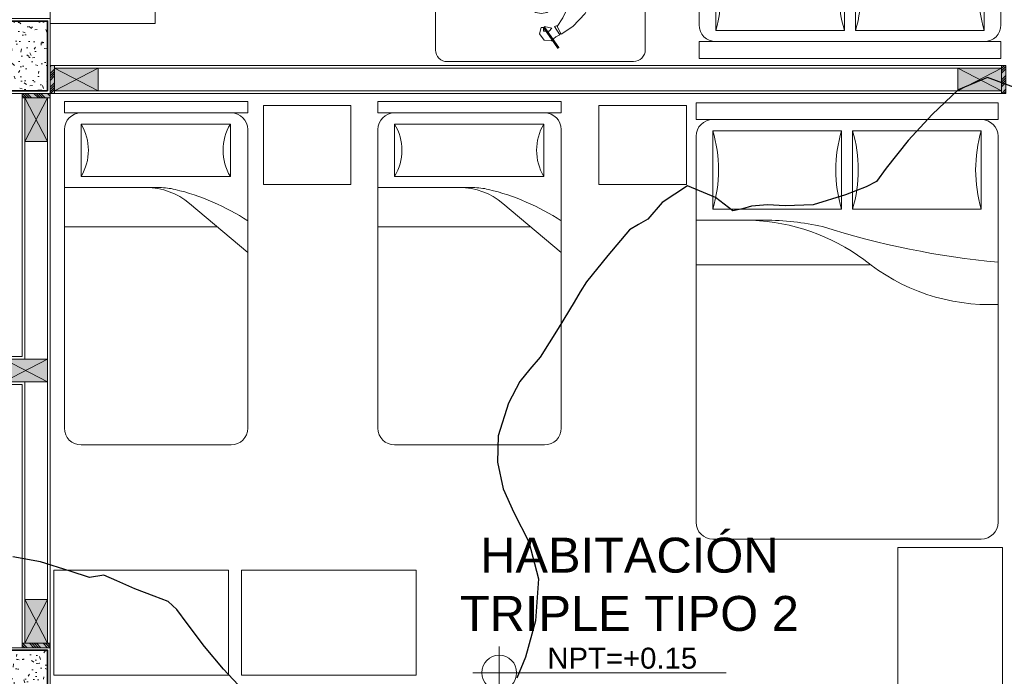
# Model space of a CAD drawing. Header units: millimetres. Extents: x -8931983 to 9630244, y 4 to 18563053.
# Tile 269 of 329: x 349128.01 to 349133.65, y 9282020.66 to 9282024.42. Entities that reach past the tile are written whole.
import ezdxf

# ---------------------------------------------------------------- set-up
doc = ezdxf.new("R2010")
doc.units = ezdxf.units.MM
doc.linetypes.add('CONTINUA', pattern=[0])
doc.linetypes.add('DASHED2', pattern=[0.375, 0.25, -0.125])
for name, color, linetype, lineweight in [('.', 7, 'Continuous', 0), ('0_PROYECCIONES 1', 1, 'DASHED2', 0), ('COLUMNAS', 3, 'Continuous', 35), ('COLUMNETAS TOP', 253, 'Continuous', 0), ('G-ANNO-DIMS', 7, 'Continuous', 5), ('JUNTAS DE DILATACIÓN', 160, 'CONTINUA', 9), ('Mobiliario', 43, 'Continuous', 5), ('MURO', 133, 'Continuous', 15), ('TARRAJEO', 32, 'Continuous', 0), ('TEXTO AMBIENTES', 7, 'Continuous', 30), ('vereda', 254, 'Continuous', 5)]:
    doc.layers.add(name, color=color, linetype=linetype, lineweight=lineweight)
for name, color, linetype, lineweight, true_color in [('0_COLUMNA ACHURADO', 250, 'Continuous', 0, 0x363636), ('LMOBILIARIO', 252, 'Continuous', 5, 0x898989), ('P_MOBILIARIO', 251, 'Continuous', 5, 0x6b6b6b)]:
    doc.layers.add(name, color=color, linetype=linetype, lineweight=lineweight, true_color=true_color)
doc.layers.add('C-TOPO', color=7, linetype='Continuous')
doc.styles.add('Arial_1', font='arial.ttf', dxfattribs={"height": 0.15})
pattern_1 = [(140, (-5603.645869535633, -1533.141894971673), (0.0140263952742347, 0.1603225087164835), [0.016764, -0.184404]), (85.00000000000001, (-5603.645869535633, -1533.141894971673), (-0.1681300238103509, -0.0310142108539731), [0.0134112, -0.1475237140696]), (190.4514447, (-5603.644700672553, -1533.128534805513), (-0.1541036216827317, 0.1293082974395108), [0.014247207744, -0.156719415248]), (136.1842, (-5603.690573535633, -1533.141894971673), (0.0369972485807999, 0.2385495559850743), [0.025146, -0.2766059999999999]), (186.63555761, (-5603.687490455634, -1533.122015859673), (-0.2177349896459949, 0.2089156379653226), [0.0213708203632, -0.2350793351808]), (81.18415117, (-5603.690573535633, -1533.141894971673), (-0.2177349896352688, 0.2089156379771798), [0.0201167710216, -0.2212845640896]), (111, (-5603.679397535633, -1533.119542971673), (0.0899933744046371, 0.1334206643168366), [0.016764, -0.184404]), (56.00000000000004, (-5603.679397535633, -1533.119542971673), (-0.1620854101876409, 0.0543857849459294), [0.0134112, -0.1475232]), (161.451445, (-5603.671898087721, -1533.108424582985), (-0.0720920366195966, 0.1878064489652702), [0.014247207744, -0.1567191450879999]), (127.5, (-5603.645869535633, -1533.141894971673), (-0.0744084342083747, 0.0027179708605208), [0, -0.14573504, 0, -0.1497584, 0, -0.148082]), (97.5, (-5603.645869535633, -1533.141894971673), (-0.0881589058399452, 0.0588013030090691), [0, -0.08538464, 0, -0.14238224, 0, -0.0564388]), (57.50000000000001, (-5603.645869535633, -1533.191739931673), (0.0050412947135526, 0.1193197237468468), [0, -0.05588, 0, -0.1743456, 0, -0.2313432]), (47.5, (-5603.645869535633, -1533.214091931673), (-0.0223753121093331, 0.1303536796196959), [0, -0.072644, 0, -0.11578336, 0, -0.1642872])]

# ---------------------------------------------------------------- blocks, each defined once
blk = doc.blocks.new('topooooo')
at = {"layer": 'C-TOPO', "color": 31, "linetype": 'Continuous', "lineweight": 25, "elevation": 1.617999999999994, "flags": 128}
for points in [[(-155.7048608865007, -135.3842112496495), (-155.8924623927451, -135.4495376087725), (-155.9768214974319, -135.6109476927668), (-156.0017532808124, -135.8140000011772), (-156.0125275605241, -136.0159549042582), (-156.0072039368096, -136.2187671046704), (-156.0024572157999, -136.3140000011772), (-156.0279999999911, -136.3730841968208), (-156.0907454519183, -136.4855715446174), (-156.1961690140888, -136.6458309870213), (-156.3161631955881, -136.7528176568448), (-156.3978884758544, -136.8140000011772), (-156.4645175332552, -136.8774824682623), (-156.4943871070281, -136.9219302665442), (-156.5279999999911, -136.9659536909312), (-156.6530217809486, -136.9712046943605), (-156.8198689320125, -137.022131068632), (-156.8700934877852, -137.1869054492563), (-156.8730502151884, -137.3140000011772), (-156.8947489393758, -137.3703675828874), (-156.9151473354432, -137.4268526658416), (-156.9170862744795, -137.6184785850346), (-156.9151473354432, -137.8140000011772), (-156.9057570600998, -137.8804612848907), (-156.8951586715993, -137.9468413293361), (-156.8701947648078, -138.1227845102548), (-156.8455531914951, -138.3140000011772), (-156.8469704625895, -138.4055428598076), (-156.8455531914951, -138.4964468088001), (-156.8159430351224, -138.6327016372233), (-156.7441477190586, -138.8140000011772), (-156.6494082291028, -138.9330185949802), (-156.5279999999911, -139.0301477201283), (-156.3951558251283, -139.0950790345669), (-156.2205060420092, -139.1700184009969), (-156.0442074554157, -139.2977925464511), (-155.9045468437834, -139.492973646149), (-155.8147836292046, -139.6905561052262), (-155.7775335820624, -139.8140000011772)], [(-156.9816897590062, -140.86031024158), (-157.1039126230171, -140.8449448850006), (-157.2691764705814, -140.8140000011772), (-157.4311244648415, -140.7762340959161), (-157.5279999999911, -140.751735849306), (-157.5943983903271, -140.7476016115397), (-157.6745811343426, -140.7753799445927), (-157.7868235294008, -140.8140000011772), (-157.8962125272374, -140.8446473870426), (-157.9746608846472, -140.8673391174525), (-158.0279999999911, -140.9296015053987), (-158.1366946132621, -140.9716120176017), (-158.3017617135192, -141.0402382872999), (-158.4419378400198, -141.1190244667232)]]:
    blk.add_lwpolyline(points, dxfattribs=at)
blk = doc.blocks.new('COLUMNAS BLO DOR 01')
at = {"layer": '0_COLUMNA ACHURADO'}
h = blk.add_hatch(dxfattribs=at)
h.set_pattern_fill('AR-CONC', color=256, scale=0.00088, angle=90.00000000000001)
h.set_pattern_definition(pattern_1)
h.paths.add_polyline_path([(-11.61500000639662, -3.815000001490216), (-11.61500000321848, -3.415000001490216), (-11.86500000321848, -3.415000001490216), (-11.86500000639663, -3.815000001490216)])
h = blk.add_hatch(dxfattribs=at)
h.set_pattern_fill('AR-CONC', color=256, scale=0.00088, angle=90.00000000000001)
h.set_pattern_definition(pattern_1)
h.paths.add_polyline_path([(-11.61500000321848, -7.415000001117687), (-11.61500000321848, -7.015000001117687), (-11.86500000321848, -7.015000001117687), (-11.86500000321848, -7.415000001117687)])
at = {"layer": 'COLUMNAS', "color": 6, "elevation": -8.467396e-10}
for points in [[(-11.61500000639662, -3.815000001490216), (-11.61500000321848, -3.415000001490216), (-11.86500000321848, -3.415000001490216), (-11.86500000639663, -3.815000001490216)], [(-11.61500000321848, -7.415000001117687), (-11.61500000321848, -7.015000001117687), (-11.86500000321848, -7.015000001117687), (-11.86500000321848, -7.415000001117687)]]:
    blk.add_lwpolyline(points, close=True, dxfattribs=at)
at = {"layer": 'TARRAJEO', "elevation": -8.467396e-10}
for points in [[(-11.60000000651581, -3.830000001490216), (-11.6000000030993, -3.400000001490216), (-11.8800000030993, -3.400000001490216), (-11.88000000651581, -3.830000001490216)], [(-11.60000000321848, -7.430000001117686), (-11.60000000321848, -7.000000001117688), (-11.88000000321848, -7.000000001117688), (-11.88000000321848, -7.430000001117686)]]:
    blk.add_lwpolyline(points, close=True, dxfattribs=at)
blk = doc.blocks.new('cama doble')
at = {"layer": 'LMOBILIARIO', "linetype": 'ByBlock', "lineweight": 0}
for p, q in [((-0.8640000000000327, 2.40000000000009), (-0.8640000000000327, 2.496000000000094)), ((-0.8640000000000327, 2.496000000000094), (0.8640000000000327, 2.496000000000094)), ((0.8640000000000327, 2.40000000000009), (0.8640000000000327, 2.496000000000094)), ((-0.8640000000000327, 2.40000000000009), (0.8640000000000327, 2.40000000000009)), ((-0.0320000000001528, 2.336000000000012), (-0.7680000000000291, 2.336000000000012)), ((-0.7680000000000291, 2.336000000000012), (-0.7680000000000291, 1.888000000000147)), ((-0.0320000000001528, 1.888000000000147), (-0.0320000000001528, 2.336000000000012)), ((0.0320000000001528, 2.336000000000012), (0.0320000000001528, 1.888000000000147)), ((0.7680000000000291, 2.336000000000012), (0.0320000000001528, 2.336000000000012)), ((0.7680000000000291, 1.888000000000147), (0.7680000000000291, 2.336000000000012)), ((-0.8640000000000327, 0.0960000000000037), (-0.8640000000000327, 2.304000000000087)), ((0.8640000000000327, 2.304000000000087), (0.8640000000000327, 0.0960000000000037)), ((-0.7680000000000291, 1.888000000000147), (-0.0320000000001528, 1.888000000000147)), ((0.0320000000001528, 1.888000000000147), (0.7680000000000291, 1.888000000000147)), ((0.4722603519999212, 1.824000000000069), (0.8640000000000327, 1.824000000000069)), ((-0.1280000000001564, 1.567999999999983), (0.8640000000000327, 1.567999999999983)), ((0.7680000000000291, 0), (-0.7680000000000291, 0))]:
    blk.add_line(p, q, dxfattribs=at)
for centre, radius, start, end in [((-0.7680000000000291, 2.304000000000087), 0.096, 90, 180), ((0.7680000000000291, 2.304000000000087), 0.096, 0, 90), ((-1.536000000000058, 2.11200000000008), 0.8, 343.7397950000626, 16.26020499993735), ((0.7359999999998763, 2.11200000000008), 0.8, 163.7397950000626, 196.2602049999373), ((-0.7359999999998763, 2.11200000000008), 0.8, 343.7397950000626, 16.26020499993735), ((1.536000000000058, 2.11200000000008), 0.8, 163.7397950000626, 196.2602049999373), ((0.5961290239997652, 0.6487742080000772), 1.176381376, 92.5397820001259, 126.040310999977), ((0.4717605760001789, 0.2878627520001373), 1.536137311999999, 89.98135900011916, 102.4667440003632), ((-1.31040127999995, 6.342137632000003), 4.779777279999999, 275.3571560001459, 287.6665470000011), ((-0.8160000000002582, 2.472000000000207), 1.130833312, 267.5672599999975, 309.5460809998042), ((-0.7680000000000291, 0.0960000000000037), 0.096, 180, 270), ((0.7680000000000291, 0.0960000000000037), 0.096, 270, 0)]:
    blk.add_arc(centre, radius, start, end, dxfattribs=at)
blk = doc.blocks.new('escritorio dormitorios')
at = {"layer": 'LMOBILIARIO', "linetype": 'ByBlock', "lineweight": 0}
for p, q in [((-0.6719566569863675, 0.4277131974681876, -11.93087791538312), (0.394994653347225, 0.4286747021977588, -80.12250241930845)), ((-0.7384933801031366, -0.1047885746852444, -80.12250241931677), (-0.7384933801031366, 0.3611764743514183, -80.12250241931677)), ((0.4615313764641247, 0.3621379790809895, -148.3141269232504), (0.4615313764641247, -0.1038270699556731, -148.3141269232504)), ((0.4010044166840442, -0.1700918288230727, -167.5125519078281), (0.1628920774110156, -0.1700918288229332, -167.5125519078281))]:
    blk.add_line(p, q, dxfattribs=at)
at = {"layer": 'LMOBILIARIO', "lineweight": 0}
for p, q in [((-0.3951270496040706, 0.1532118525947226), (-0.323329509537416, 0.228572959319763)), ((-0.323329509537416, 0.228572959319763), (-0.2575105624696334, 0.2716321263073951)), ((-0.2335659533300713, 0.2273609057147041), (-0.2670690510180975, 0.1783140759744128)), ((-0.2575105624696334, 0.2716321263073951), (-0.2335659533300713, 0.2273609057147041)), ((-0.253918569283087, 0.2632566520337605), (-0.2491332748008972, 0.2752198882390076)), ((-0.2491332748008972, 0.2752198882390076), (-0.2192040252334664, 0.2285548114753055)), ((-0.2192040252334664, 0.2285548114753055), (-0.2359585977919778, 0.2213792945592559)), ((-0.2670690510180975, 0.1783140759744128), (-0.3065507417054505, 0.0969653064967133)), ((-0.4298234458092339, 0.0838263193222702), (-0.3951270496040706, 0.1532118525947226)), ((-0.3065507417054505, 0.0969653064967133), (-0.3400538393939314, 0.0479184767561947)), ((-0.3556090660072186, 0.0263858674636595), (-0.3807409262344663, 0.0156225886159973)), ((-0.3400538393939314, 0.0479184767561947), (-0.3556090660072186, 0.0263858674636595)), ((-0.4454623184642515, -0.1834959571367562), (-0.4690877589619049, -0.0268372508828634)), ((-0.4466528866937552, -0.1120601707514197), (-0.4344691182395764, -0.0901404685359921)), ((-0.4344691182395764, -0.0901404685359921), (-0.3764582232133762, -0.0772556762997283)), ((-0.3764582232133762, -0.0772556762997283), (-0.2282081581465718, -0.1030252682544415)), ((0.0876289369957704, -0.0772556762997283), (-0.060621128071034, -0.1030252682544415)), ((0.1456398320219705, -0.0901404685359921), (0.0876289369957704, -0.0772556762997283)), ((0.1578236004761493, -0.1120601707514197), (0.1456398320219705, -0.0901404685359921)), ((-0.3869226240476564, -0.281012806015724), (-0.4454623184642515, -0.1834959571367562)), ((0.0980933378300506, -0.281012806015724), (0.1566330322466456, -0.1834959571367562)), ((-0.4538060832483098, -0.2769700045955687), (-0.4538060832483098, -0.7988042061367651)), ((-0.3893495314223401, -0.2769700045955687), (-0.4538060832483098, -0.2769700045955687)), ((0.1520854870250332, -0.2769700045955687), (0.100520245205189, -0.2769700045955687)), ((0.1520854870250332, -0.7988042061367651), (0.1520854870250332, -0.2769700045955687)), ((-0.3893495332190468, -0.3671635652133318), (-0.3804069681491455, -0.3403494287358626)), ((0.1005202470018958, -0.3671635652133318), (-0.3893495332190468, -0.3671635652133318)), ((-0.3893495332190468, -0.3671635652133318), (0.1005202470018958, -0.3671635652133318)), ((0.1005202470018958, -0.3671635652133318), (0.0915776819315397, -0.3403494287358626)), ((-0.396229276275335, -0.4131937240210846), (-0.4022408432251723, -0.5153387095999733)), ((-0.393979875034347, -0.4106089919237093), (-0.3700125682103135, -0.4058179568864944)), ((-0.3700125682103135, -0.4058179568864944), (-0.2346538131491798, -0.4573571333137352)), ((-0.0477298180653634, -0.4573571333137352), (0.061846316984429, -0.3993755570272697)), ((0.061846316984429, -0.3993755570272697), (0.0919523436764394, -0.4053937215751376)), ((0.0942017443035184, -0.4079784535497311), (0.1005202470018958, -0.5153387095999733)), ((-0.2346538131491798, -0.4573571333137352), (-0.1508602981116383, -0.521781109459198)), ((-0.1508602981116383, -0.521781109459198), (-0.0477298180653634, -0.4573571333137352)), ((-0.4022408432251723, -0.5153387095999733), (-0.3957951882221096, -0.573320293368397)), ((0.1005202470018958, -0.5153387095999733), (0.0940745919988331, -0.573320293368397)), ((-0.3957951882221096, -0.573320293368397), (-0.3775999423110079, -0.5987807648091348)), ((-0.1585240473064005, -0.6086647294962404), (-0.1508602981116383, -0.5990898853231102)), ((-0.143196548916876, -0.6086647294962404), (-0.1508602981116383, -0.5990898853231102)), ((0.061846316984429, -0.6184170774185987), (-0.0073068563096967, -0.6396842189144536)), ((0.0940745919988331, -0.573320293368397), (0.061846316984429, -0.6184170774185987)), ((-0.4538060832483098, -0.6635138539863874), (0.1520854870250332, -0.6635138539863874)), ((-0.4143083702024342, -0.6635138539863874), (-0.4143083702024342, -0.7988042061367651)), ((-0.3404979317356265, -0.6255116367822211), (-0.2944137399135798, -0.6396842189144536)), ((-0.2645745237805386, -0.6422877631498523), (-0.2054146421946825, -0.634896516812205)), ((-0.0371460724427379, -0.6422877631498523), (-0.096305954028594, -0.634896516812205)), ((0.1105779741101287, -0.6635138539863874), (0.1105779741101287, -0.7988042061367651)), ((-0.4143083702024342, -0.7472650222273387), (0.1105779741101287, -0.7472650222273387)), ((-0.4538060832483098, -0.7988042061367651), (0.1520854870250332, -0.7988042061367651))]:
    blk.add_line(p, q, dxfattribs=at)
at = {"layer": 'LMOBILIARIO', "lineweight": 0, "const_width": 0.0140192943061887}
blk.add_lwpolyline([(-0.1571195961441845, 0.2297280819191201), (-0.2425651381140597, 0.3520430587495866)], dxfattribs=at)
at = {"layer": 'LMOBILIARIO', "lineweight": 0}
for points in [[(-0.2491332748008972, 0.2752198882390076), (-0.2266272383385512, 0.2869100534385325), (-0.2005696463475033, 0.310062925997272), (-0.1600287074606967, 0.3064375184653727), (-0.1325128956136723, 0.2702492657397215), (-0.1433653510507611, 0.232620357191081), (-0.1556723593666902, 0.2333461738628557), (-0.1556760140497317, 0.2543325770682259), (-0.1889771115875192, 0.2550620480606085), (-0.2049003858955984, 0.2362494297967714), (-0.1621867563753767, 0.2275579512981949)], [(0.1566330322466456, -0.1834959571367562), (0.1907594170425, -0.032158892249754), (0.1714224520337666, 0.0258226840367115), (0.1520854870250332, 0.096689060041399), (0.1391941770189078, 0.1289010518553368), (0.0811832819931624, 0.1224586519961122), (0.0231723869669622, 0.1224586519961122), (-0.060621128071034, 0.1224586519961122)], [(-0.4298234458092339, 0.0838263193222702), (-0.4532489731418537, 0.0486647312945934), (-0.4638081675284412, 0.0134852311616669), (-0.4690877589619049, -0.0146583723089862), (-0.4690877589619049, -0.0304891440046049)], [(-0.0412841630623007, 0.0580346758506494), (0.0360636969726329, 0.0387074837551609), (0.0811832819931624, 0.0322650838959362), (0.068291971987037, -0.032158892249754), (0.0747376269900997, -0.0836980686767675)], [(-0.3556090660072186, 0.0263858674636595), (-0.3476571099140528, -0.0076224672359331), (-0.3388577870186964, -0.0515968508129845), (-0.3388577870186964, -0.0832584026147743)]]:
    blk.add_lwpolyline(points, dxfattribs=at)
blk.add_lwpolyline([(-0.2563615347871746, 0, 0.0740504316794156), (-0.2473756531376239, -0.060341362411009, 0.0848007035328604), (-0.2234530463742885, -0.10804206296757, 0.1063356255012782), (-0.1850926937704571, -0.1420183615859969, 0.1289554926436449), (-0.1440049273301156, -0.1527945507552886, 0.1289554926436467), (-0.1029171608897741, -0.1420183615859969, 0.1063356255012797), (-0.0645568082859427, -0.10804206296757, 0.0848007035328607), (-0.0406342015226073, -0.060341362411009, 0.0740504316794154), (-0.0316483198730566, 0, 0.0740504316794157), (-0.0406342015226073, 0.0603413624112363, 0.0848007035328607), (-0.0645568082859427, 0.10804206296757, 0.1063356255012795), (-0.1029171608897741, 0.1420183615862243, 0.1289554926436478), (-0.1440049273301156, 0.152794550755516, 0.1289554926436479), (-0.1850926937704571, 0.1420183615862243, 0.106335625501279), (-0.2234530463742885, 0.10804206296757, 0.0848007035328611), (-0.2473756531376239, 0.0603413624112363, 0.0740504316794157)], format="xyb", close=True, dxfattribs=at)
at = {"layer": 'LMOBILIARIO', "linetype": 'ByBlock', "lineweight": 0, "elevation": -80.12250241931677}
blk.add_lwpolyline([(-0.4512819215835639, -0.171325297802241), (-0.6719566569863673, -0.171325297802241, -0.4142135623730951), (-0.7384933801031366, -0.1047885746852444)], format="xyb", dxfattribs=at)
at = {"layer": 'LMOBILIARIO', "linetype": 'ByBlock', "lineweight": 0}
for centre, start, end in [((-0.6719566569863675, 0.3611764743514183, -11.93087791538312), 90, 180.0000000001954), ((0.3949946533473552, 0.3621379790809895, -80.12250241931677), 359.9999999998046, 90), ((0.3949946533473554, -0.1038270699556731, -148.3141269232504), 270, 0)]:
    blk.add_arc(centre, 0.0665367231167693, start, end, dxfattribs=at)
at = {"layer": 'LMOBILIARIO', "lineweight": 0}
for centre, radius, start, end in [((-0.384246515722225, -0.1467479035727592), 0.0713988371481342, 150.9331010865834, 210.9765361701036), ((0.0954172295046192, -0.1467479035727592), 0.0713988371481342, 329.0234638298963, 29.06689891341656), ((-0.4481384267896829, -0.317760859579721), 0.0713988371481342, 341.556360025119, 30.97653617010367), ((0.159309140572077, -0.317760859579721), 0.0713988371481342, 149.0234638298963, 198.4436399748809), ((-0.3934302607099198, -0.4133584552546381), 0.0028038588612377, 101.3043551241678, 176.6318409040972), ((0.0914027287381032, -0.4081431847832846), 0.0028038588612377, 3.3681590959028, 78.695632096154), ((0.0914027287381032, -0.4081431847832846), 0.0028038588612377, 3.3681590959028, 78.695632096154), ((-0.3195102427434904, -0.557267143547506), 0.0713988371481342, 215.5513769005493, 252.9054138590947), ((-0.2142661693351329, -0.5640484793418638), 0.0713988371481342, 277.1214509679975, 321.3260597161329), ((-0.0874544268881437, -0.5640484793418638), 0.0713988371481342, 218.6739402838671, 262.8785490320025), ((-0.2734260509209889, -0.571439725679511), 0.0713988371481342, 252.9054138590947, 277.1214509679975), ((-0.0282945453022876, -0.571439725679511), 0.0713988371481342, 262.8785490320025, 287.0945861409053)]:
    blk.add_arc(centre, radius, start, end, dxfattribs=at)
blk = doc.blocks.new('CAMA DE PLAZA Y MEDIA')
at = {"layer": 'LMOBILIARIO', "linetype": 'ByBlock', "lineweight": 0}
for p, q in [((-2.463999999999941, -0.4739999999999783), (-2.463999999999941, 0.5760000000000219)), ((-2.40000000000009, 0.5760000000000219), (-2.463999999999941, 0.5760000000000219)), ((-2.40000000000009, -0.4739999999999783), (-2.40000000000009, 0.5760000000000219)), ((-2.304000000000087, 0.5760000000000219), (-0.5960000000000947, 0.5760000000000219)), ((-1.971999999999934, 0.5760000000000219), (-1.971999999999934, 0.0311116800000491)), ((-1.747999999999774, 0.5760000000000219), (-1.747999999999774, -0.2980000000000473)), ((-2.035999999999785, 0.4800000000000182), (-2.335999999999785, 0.4800000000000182)), ((-2.335999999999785, -0.3739999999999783), (-2.335999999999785, 0.4800000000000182)), ((-2.035999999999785, -0.3739999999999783), (-2.035999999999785, 0.4800000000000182)), ((-0.5000000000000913, 0.4800000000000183), (-0.500000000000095, -0.3779999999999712)), ((-1.600487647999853, -0.4739999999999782), (-1.881704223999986, -0.1401147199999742)), ((-2.335999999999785, -0.3739999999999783), (-2.035999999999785, -0.3739999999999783)), ((-2.40000000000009, -0.4739999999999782), (-2.463999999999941, -0.4739999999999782)), ((-0.596000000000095, -0.4739999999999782), (-2.304000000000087, -0.4739999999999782))]:
    blk.add_line(p, q, dxfattribs=at)
for centre, radius, start, end in [((-2.304000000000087, 0.4800000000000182), 0.096, 90, 180), ((-0.596000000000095, 0.4800000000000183), 0.096, 0, 90), ((-2.18600000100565, 0.7300000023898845), 0.2915475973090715, 239.0362431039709, 300.963756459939), ((-1.58799999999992, 0.1072591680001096), 0.384, 180, 220.1059299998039), ((-1.58799999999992, 0.0311116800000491), 0.384, 180, 193.3927959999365), ((-0.6947586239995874, 0.2437930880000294), 1.30221216, 193.3927959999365, 213.4501019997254), ((-2.186000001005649, -0.6240000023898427), 0.2915475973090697, 59.03624354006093, 120.9637568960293), ((-2.304000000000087, -0.3779999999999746), 0.096, 180, 270), ((-0.596000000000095, -0.3779999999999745), 0.096, 270, 0)]:
    blk.add_arc(centre, radius, start, end, dxfattribs=at)
blk = doc.blocks.new('Cotas de elevación - M_Cota de elevación - Destino rellenado-517392-Nivel 1')
at = {"layer": 'G-ANNO-DIMS'}
for p, q in [((0, -0.0015), (0, 0.0015)), ((-0.0015, 0), (0.013, 0))]:
    blk.add_line(p, q, dxfattribs=at)
blk.add_circle((0, 0), 0.001, dxfattribs=at)
blk = doc.blocks.new('BLOQUE EDF 08 PG')
at = {"layer": '.', "true_color": 0xadddf7, "transparency": 33554572}
h = blk.add_hatch(color=141, dxfattribs=at)
h.dxf.hatch_style = 1
h.paths.add_polyline_path([(-11.57500000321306, -3.670000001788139), (-11.60000000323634, -3.670000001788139), (-11.60000000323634, -3.83000000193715), (-11.57500000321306, -3.83000000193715)])
h = blk.add_hatch(color=141, dxfattribs=at)
h.dxf.hatch_style = 1
h.paths.add_polyline_path([(-6.129999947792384, -3.670000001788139), (-6.154999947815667, -3.670000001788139), (-6.154999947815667, -3.83000000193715), (-6.129999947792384, -3.83000000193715)])
h = blk.add_hatch(color=141, dxfattribs=at)
h.dxf.hatch_style = 1
h.paths.add_polyline_path([(-11.76000000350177, -3.83000000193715), (-11.76000000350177, -3.855000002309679), (-11.60000000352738, -3.855000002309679), (-11.60000000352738, -3.83000000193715)])
h = blk.add_hatch(color=141, dxfattribs=at)
h.dxf.hatch_style = 1
h.paths.add_polyline_path([(-11.76003012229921, -7.000000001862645), (-11.76003012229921, -6.975000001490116), (-11.60003012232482, -6.975000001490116), (-11.60003012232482, -7.000000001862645)])
at = {"layer": 'COLUMNETAS TOP', "true_color": 0xc0c0c0}
for points in [[(-11.57500000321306, -3.685000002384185), (-11.32500000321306, -3.685000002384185), (-11.32500000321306, -3.815000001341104), (-11.57500000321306, -3.815000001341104)], [(-6.154999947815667, -3.685000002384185), (-6.404999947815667, -3.685000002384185), (-6.404999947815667, -3.815000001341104), (-6.154999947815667, -3.815000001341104)], [(-11.7450000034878, -3.855000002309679), (-11.7450000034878, -4.105000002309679), (-11.61500000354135, -4.105000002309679), (-11.61500000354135, -3.855000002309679)], [(-11.61500000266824, -5.349999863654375), (-11.86500000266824, -5.349999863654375), (-11.86500000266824, -5.479999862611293), (-11.61500000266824, -5.479999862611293)], [(-11.74503012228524, -6.975000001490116), (-11.74503012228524, -6.725000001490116), (-11.61503012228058, -6.725000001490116), (-11.61503012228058, -6.975000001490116)]]:
    blk.add_hatch(color=9, dxfattribs=at).paths.add_polyline_path(points)
at = {"layer": 'JUNTAS DE DILATACIÓN'}
h = blk.add_hatch(dxfattribs=at)
h.set_pattern_fill('ANSI34', color=256, scale=0.0029, angle=0.0939636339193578)
h.set_pattern_definition([(45.09396363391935, (-5598.245869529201, -1536.81189497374), (-0.0391281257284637, 0.0389999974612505), []), (45.09396363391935, (-5598.23284816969, -1536.811873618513), (-0.0391281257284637, 0.0389999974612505), []), (45.09396363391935, (-5598.219826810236, -1536.811852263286), (-0.0391281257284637, 0.0389999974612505), []), (45.09396363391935, (-5598.206805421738, -1536.811830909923), (-0.0391281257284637, 0.0389999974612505), [])])
h.paths.add_polyline_path([(-11.60000000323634, -3.670000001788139), (-11.57500000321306, -3.670000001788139), (-11.57500000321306, -3.83000000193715), (-11.60000000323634, -3.83000000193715)])
h = blk.add_hatch(dxfattribs=at)
h.set_pattern_fill('ANSI34', color=256, scale=0.0029, angle=0.0939636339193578)
h.set_pattern_definition([(45.09396363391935, (-5593.075869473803, -1536.81189497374), (-0.0391281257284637, 0.0389999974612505), []), (45.09396363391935, (-5593.062848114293, -1536.811873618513), (-0.0391281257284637, 0.0389999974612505), []), (45.09396363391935, (-5593.049826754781, -1536.811852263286), (-0.0391281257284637, 0.0389999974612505), []), (45.09396363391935, (-5593.036805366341, -1536.811830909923), (-0.0391281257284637, 0.0389999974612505), [])])
h.paths.add_polyline_path([(-6.129999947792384, -3.670000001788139), (-6.154999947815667, -3.670000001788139), (-6.154999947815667, -3.83000000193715), (-6.129999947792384, -3.83000000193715)])
h = blk.add_hatch(dxfattribs=at)
h.set_pattern_fill('ANSI34', color=256, scale=0.0029, angle=90.09396363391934)
h.set_pattern_definition([(135.0939636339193, (1521.381894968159, -5590.775869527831), (-0.0389999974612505, -0.0391281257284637), []), (135.0939636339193, (1521.381873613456, -5590.762848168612), (-0.0389999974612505, -0.0391281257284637), []), (135.0939636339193, (1521.381852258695, -5590.749826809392), (-0.0389999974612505, -0.0391281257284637), []), (135.0939636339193, (1521.381830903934, -5590.736805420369), (-0.0389999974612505, -0.0391281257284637), [])])
h.paths.add_polyline_path([(-11.76000000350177, -3.83000000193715), (-11.76000000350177, -3.855000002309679), (-11.60000000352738, -3.855000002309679), (-11.60000000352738, -3.83000000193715)])
h = blk.add_hatch(dxfattribs=at)
h.set_pattern_fill('ANSI34', color=256, scale=0.0029, angle=90.09396363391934)
h.set_pattern_definition([(135.0939636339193, (1521.381864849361, -5593.945869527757), (-0.0389999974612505, -0.0391281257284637), []), (135.0939636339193, (1521.381843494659, -5593.932848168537), (-0.0389999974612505, -0.0391281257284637), []), (135.0939636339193, (1521.381822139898, -5593.919826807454), (-0.0389999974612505, -0.0391281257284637), []), (135.0939636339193, (1521.381800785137, -5593.906805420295), (-0.0389999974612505, -0.0391281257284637), [])])
h.paths.add_polyline_path([(-11.76003012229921, -7.000000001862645), (-11.76003012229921, -6.975000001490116), (-11.60003012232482, -6.975000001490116), (-11.60003012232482, -7.000000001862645)])
at = {"layer": '0_PROYECCIONES 1', "ltscale": 0.7, "elevation": -1.6948434e-09}
blk.add_lwpolyline([(-11.60000000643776, -0.2799999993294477), (-11.88000000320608, -0.2799999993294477), (-11.88000000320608, -10.54999999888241), (-11.60000000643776, -10.54999999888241)], close=True, dxfattribs=at)
at = {"layer": 'COLUMNETAS TOP'}
for p, q in [((-11.32500000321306, -3.685000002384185), (-11.57500000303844, -3.815000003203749)), ((-11.57500000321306, -3.685000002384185), (-11.32500000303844, -3.815000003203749)), ((-6.404999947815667, -3.685000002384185), (-6.15499994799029, -3.815000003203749)), ((-6.154999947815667, -3.685000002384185), (-6.40499994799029, -3.815000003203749)), ((-11.7450000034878, -4.105000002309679), (-11.6150000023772, -3.855000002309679)), ((-11.74500000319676, -3.855000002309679), (-11.61500000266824, -4.105000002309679)), ((-11.86500000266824, -5.349999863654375, 684.9177665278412), (-11.61500000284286, -5.479999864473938, 684.9177665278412)), ((-11.61500000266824, -5.349999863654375, 684.9177665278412), (-11.86500000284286, -5.479999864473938, 684.9177665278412)), ((-11.74503012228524, -6.725000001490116), (-11.61503012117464, -6.975000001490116)), ((-11.7450301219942, -6.975000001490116), (-11.61503012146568, -6.725000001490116))]:
    blk.add_line(p, q, dxfattribs=at)
for points, elevation in [([(-11.57500000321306, -3.685000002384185), (-11.32500000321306, -3.685000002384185), (-11.32500000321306, -3.815000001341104), (-11.57500000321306, -3.815000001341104)], -8.467396e-10), ([(-11.7450000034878, -3.855000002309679), (-11.7450000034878, -4.105000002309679), (-11.61500000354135, -4.105000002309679), (-11.61500000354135, -3.855000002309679)], -8.467396e-10), ([(-11.61500000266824, -5.349999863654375), (-11.86500000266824, -5.349999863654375), (-11.86500000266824, -5.479999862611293), (-11.61500000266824, -5.479999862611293)], 684.9177665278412), ([(-11.74503012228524, -6.975000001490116), (-11.74503012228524, -6.725000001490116), (-11.61503012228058, -6.725000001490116), (-11.61503012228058, -6.975000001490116)], -8.467396e-10)]:
    blk.add_lwpolyline(points, close=True, dxfattribs=dict(at, elevation=elevation))
blk.add_lwpolyline([(-6.154999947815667, -3.685000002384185), (-6.404999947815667, -3.685000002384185), (-6.404999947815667, -3.815000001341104), (-6.154999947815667, -3.815000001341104)], close=True, dxfattribs=at)
at = {"layer": 'JUNTAS DE DILATACIÓN', "elevation": -8.467396e-10}
for points in [[(-11.60000000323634, -3.670000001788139), (-11.57500000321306, -3.670000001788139), (-11.57500000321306, -3.83000000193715), (-11.60000000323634, -3.83000000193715)], [(-11.76000000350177, -3.83000000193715), (-11.76000000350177, -3.855000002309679), (-11.60000000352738, -3.855000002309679), (-11.60000000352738, -3.83000000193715)], [(-11.76003012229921, -7.000000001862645), (-11.76003012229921, -6.975000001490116), (-11.60003012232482, -6.975000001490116), (-11.60003012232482, -7.000000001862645)]]:
    blk.add_lwpolyline(points, close=True, dxfattribs=at)
at = {"layer": 'JUNTAS DE DILATACIÓN'}
blk.add_lwpolyline([(-6.129999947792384, -3.670000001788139), (-6.154999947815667, -3.670000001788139), (-6.154999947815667, -3.83000000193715), (-6.129999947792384, -3.83000000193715)], close=True, dxfattribs=at)
at = {"layer": 'LMOBILIARIO', "lineweight": 0}
for points, elevation in [([(-11.60000000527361, -2.428826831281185), (-11.60000000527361, -3.428826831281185), (-11.00000000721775, -3.428826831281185), (-11.00000000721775, -2.428826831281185)], -1390.384170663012), ([(-10.37991550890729, -4.349527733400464), (-10.37991550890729, -3.898527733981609), (-9.878915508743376, -3.898527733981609), (-9.878915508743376, -4.349527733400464)], -1390.38417065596), ([(-8.45974938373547, -4.349527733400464), (-8.45974938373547, -3.898527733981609), (-7.958749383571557, -3.898527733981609), (-7.958749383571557, -4.349527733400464)], -1390.38417065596)]:
    blk.add_lwpolyline(points, close=True, dxfattribs=dict(at, elevation=elevation))
for points in [[(-6.14903299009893, -6.427436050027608), (-6.14903299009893, -7.427436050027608), (-6.749032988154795, -7.427436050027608), (-6.749032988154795, -6.427436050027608)], [(-11.57941700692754, -6.55733192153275), (-10.57941700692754, -6.55733192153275), (-10.57941700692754, -7.157331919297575), (-11.57941700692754, -7.157331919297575)], [(-10.50540528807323, -6.55733192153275), (-9.505405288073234, -6.55733192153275), (-9.505405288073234, -7.157331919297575), (-10.50540528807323, -7.157331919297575)]]:
    blk.add_lwpolyline(points, close=True, dxfattribs=at)
at = {"layer": 'MURO'}
for p, q in [((-6.404999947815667, -3.685000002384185, 684.9177665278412), (-11.32500000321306, -3.685000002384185, 684.9177665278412)), ((-6.40499994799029, -3.815000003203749, 684.9177665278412), (-11.32500000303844, -3.815000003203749, 684.9177665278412)), ((-11.74500000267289, -4.105000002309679), (-11.74500000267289, -5.34999986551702, 684.9177665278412)), ((-11.61500000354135, -4.105000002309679), (-11.61500000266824, -6.725000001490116)), ((-11.74500000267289, -5.479999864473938, 684.9177665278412), (-11.74503012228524, -6.725000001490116))]:
    blk.add_line(p, q, dxfattribs=at)
at = {"layer": 'TARRAJEO'}
for p, q in [((-6.154999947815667, -3.670000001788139, 8.3450686e-09), (-11.57500000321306, -3.670000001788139, 8.3450686e-09)), ((-11.57500000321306, -3.83000000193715, 8.3450686e-09), (-11.57500000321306, -3.670000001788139, 8.3450686e-09)), ((-6.154999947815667, -3.83000000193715, 8.3450686e-09), (-6.154999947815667, -3.670000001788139, 8.3450686e-09)), ((-6.154999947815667, -3.83000000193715, 8.3450686e-09), (-11.57500000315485, -3.83000000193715, 8.3450686e-09)), ((-11.76000000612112, -3.85500000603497, 8.3450686e-09), (-11.76000000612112, -5.334999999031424, 8.3450686e-09)), ((-11.76000000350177, -3.855000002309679, 8.3450686e-09), (-11.60000000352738, -3.855000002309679, 8.3450686e-09)), ((-11.60000000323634, -3.855000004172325, 8.3450686e-09), (-11.60000000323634, -6.975000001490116, 8.3450686e-09)), ((-14.72999997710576, -5.335026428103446, 8.3450686e-09), (-11.76000000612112, -5.334999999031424, 8.3450686e-09)), ((-14.72999997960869, -5.495026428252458, 8.3450686e-09), (-11.76000000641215, -5.49499999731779, 8.3450686e-09)), ((-11.76000000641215, -5.49499999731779, 8.3450686e-09), (-11.7600000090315, -6.975000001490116, 8.3450686e-09)), ((-11.76003012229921, -6.975000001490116, 8.3450686e-09), (-11.60003012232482, -6.975000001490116, 8.3450686e-09))]:
    blk.add_line(p, q, dxfattribs=at)
at = {"layer": 'COLUMNAS'}
blk.add_blockref('COLUMNAS BLO DOR 01', (0, 0), dxfattribs=at)
at = {"layer": 'Mobiliario', "xscale": -1, "rotation": 180}
blk.add_blockref('cama doble', (-7.022483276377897, -1.132712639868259, -684.9177665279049), dxfattribs=at)
at = {"layer": 'Mobiliario', "xscale": -1}
blk.add_blockref('cama doble', (-7.039236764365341, -6.37866511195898, -1390.384170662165), dxfattribs=at)
at = {"layer": 'P_MOBILIARIO', "lineweight": 0, "xscale": -1, "rotation": 90}
for p in [(-10.94277490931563, -6.340179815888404, -684.9177665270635), (-9.148738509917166, -6.340179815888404, -684.9177665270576)]:
    blk.add_blockref('CAMA DE PLAZA Y MEDIA', p, dxfattribs=at)
at = {"layer": 'TARRAJEO', "rotation": 180}
blk.add_blockref('escritorio dormitorios', (-8.932849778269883, -3.21873808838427, -623.3131891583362), dxfattribs=at)
at = {"layer": 'TEXTO AMBIENTES', "xscale": 99.99999999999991, "yscale": 99.99999999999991, "zscale": 99.99999999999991}
blk.add_blockref('Cotas de elevación - M_Cota de elevación - Destino rellenado-517392-Nivel 1', (-9.030213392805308, -7.143338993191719, 684.9177665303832), dxfattribs=at)
at = {"layer": 'TEXTO AMBIENTES', "insert": (-9.460236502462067, -6.370679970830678, 684.9177665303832), "char_height": 0.2, "width": 2.349898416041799, "attachment_point": 1, "style": 'Arial_1'}
blk.add_mtext('\\pxqc;HABITACIÓN TRIPLE TIPO 2', dxfattribs=at)
at = {"layer": 'TEXTO AMBIENTES', "insert": (-8.754493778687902, -6.999942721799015, 684.9177665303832), "char_height": 0.12, "width": 0.9021418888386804, "attachment_point": 1, "line_spacing_factor": 0.9417779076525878, "style": 'Arial_1'}
blk.add_mtext('NPT=+0.15', dxfattribs=at)

msp = doc.modelspace()

# ---------------------------------------------------------------- block references
at = {"layer": 'vereda', "rotation": 320.4010421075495}
msp.add_blockref('topooooo', (349340.0046675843, 9282029.08654123, 261.841), dxfattribs=at)

# ---------------------------------------------------------------- next in the draw order: block references
at = {"lineweight": 5}
msp.add_blockref('BLOQUE EDF 08 PG', (349139.7846785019, 9282027.82441864, -8.3450686e-09), dxfattribs=at)

doc.saveas('drawing.dxf')
